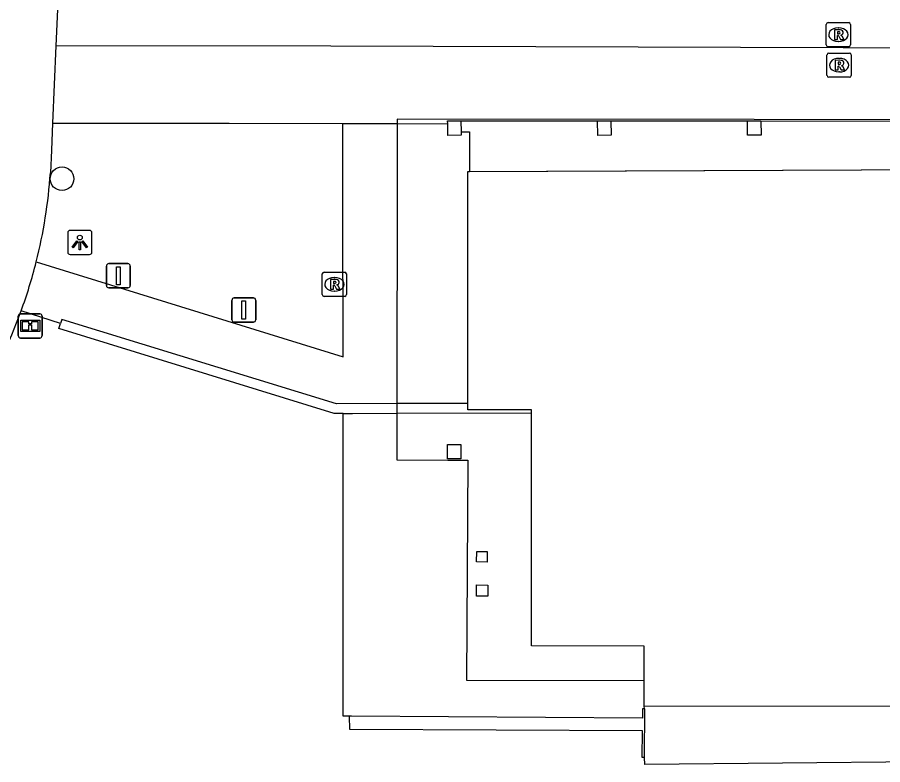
# Model space of a CAD drawing. Extents: x 161477 to 163040, y 383680 to 384868.
# Drawn here: x 161721.66 to 161757.44, y 384128.9 to 384159.8 of the extents above; entities that cross this region are included whole.
import ezdxf

# ---------------------------------------------------------------- set-up
doc = ezdxf.new("R2010")
doc.units = 0
for name, color, linetype in [('IMGEO_Boom', 7, 'Continuous'), ('IMGEO_Groenvoorziening', 7, 'Continuous'), ('IMGEO_Informatiebord', 7, 'Continuous'), ('IMGEO_Lichtpunt', 7, 'Continuous'), ('IMGEO_Muur', 7, 'Continuous'), ('IMGEO_Pand', 7, 'Continuous'), ('IMGEO_Pand_overbouw', 7, 'Continuous'), ('IMGEO_Rioolput', 7, 'Continuous'), ('IMGEO_Vlaggenmast', 7, 'Continuous'), ('IMGEO_Voetpad_gesloten', 7, 'Continuous'), ('IMGEO_Voetpad_open', 7, 'Continuous')]:
    doc.layers.add(name, color=color, linetype=linetype)

msp = doc.modelspace()

# ---------------------------------------------------------------- linework, layer by layer
at = {"layer": 'IMGEO_Boom'}
msp.add_circle((161723.508, 384153.124), 0.489, dxfattribs=at)
at = {"layer": 'IMGEO_Groenvoorziening'}
msp.add_lwpolyline([(161765.84, 384080.732), (161762.894, 384080.681), (161762.895, 384081.151), (161763.216, 384099.214), (161763.654, 384124.37), (161759.044, 384124.455), (161758.995, 384129.011), (161747.606, 384128.913), (161747.599, 384129.203)], dxfattribs=at)
at = {"layer": 'IMGEO_Informatiebord'}
for p, q in [((161721.797, 384147.538), (161722.587, 384147.538)), ((161722.587, 384147.538), (161721.797, 384147.538)), ((161721.697, 384146.638), (161721.697, 384147.438)), ((161721.697, 384147.438), (161721.697, 384146.638)), ((161722.687, 384147.438), (161722.687, 384146.638)), ((161722.687, 384146.638), (161722.687, 384147.438)), ((161722.587, 384146.538), (161721.797, 384146.538)), ((161721.797, 384146.538), (161722.587, 384146.538))]:
    msp.add_line(p, q, dxfattribs=at)
for points in [[(161721.798, 384147.27), (161722.586, 384147.27), (161722.586, 384146.806), (161721.798, 384146.806), (161721.798, 384147.27)], [(161721.863, 384147.205), (161721.863, 384146.871), (161722.138, 384146.871), (161722.139, 384147.084), (161722.243, 384147.085), (161722.244, 384146.871), (161722.521, 384146.871), (161722.521, 384147.205), (161722.245, 384147.205), (161722.245, 384147.125), (161722.139, 384147.125), (161722.139, 384147.205), (161721.863, 384147.205)]]:
    msp.add_lwpolyline(points, dxfattribs=at)
for centre, start, end in [((161721.797, 384147.438), 90, 180), ((161721.797, 384147.438), 90, 180), ((161722.587, 384147.438), 0, 90), ((161722.587, 384147.438), 360, 90), ((161721.797, 384146.638), 180, 270), ((161721.797, 384146.638), 180, 270), ((161722.587, 384146.638), 270, 0), ((161722.587, 384146.638), 270, 0)]:
    msp.add_arc(centre, 0.1, start, end, dxfattribs=at)
at = {"layer": 'IMGEO_Lichtpunt'}
for p, q in [((161723.747, 384150.893), (161723.747, 384150.086)), ((161723.747, 384150.893), (161723.747, 384150.086)), ((161724.649, 384150.988), (161723.841, 384150.988)), ((161724.649, 384150.988), (161723.841, 384150.988)), ((161724.743, 384150.086), (161724.743, 384150.893)), ((161724.743, 384150.086), (161724.743, 384150.893)), ((161723.841, 384149.992), (161724.649, 384149.992)), ((161723.841, 384149.992), (161724.649, 384149.992))]:
    msp.add_line(p, q, dxfattribs=at)
for points in [[(161724.121, 384150.557), (161724.16, 384150.529), (161723.972, 384150.267), (161723.934, 384150.294), (161724.121, 384150.557)], [(161724.223, 384150.509), (161724.27, 384150.509), (161724.27, 384150.187), (161724.223, 384150.187), (161724.223, 384150.509)], [(161724.333, 384150.529), (161724.371, 384150.556), (161724.558, 384150.294), (161724.519, 384150.266), (161724.333, 384150.529)]]:
    msp.add_lwpolyline(points, dxfattribs=at)
msp.add_circle((161724.246, 384150.691), 0.0994, dxfattribs=at)
for centre, start, end in [((161723.841, 384150.893), 90, 180), ((161723.841, 384150.893), 90, 180), ((161724.649, 384150.893), 0, 90), ((161724.649, 384150.893), 0, 90), ((161723.841, 384150.086), 180, 270), ((161723.841, 384150.086), 180, 270), ((161724.649, 384150.086), 270, 0), ((161724.649, 384150.086), 270, 360)]:
    msp.add_arc(centre, 0.0946, start, end, dxfattribs=at)
at = {"layer": 'IMGEO_Muur'}
for points in [[(161735.134, 384143.421), (161734.757, 384143.42), (161723.376, 384146.927), (161723.45, 384147.142)], [(161740.291, 384143.838), (161737.357, 384143.825), (161734.857, 384143.814), (161723.506, 384147.305), (161723.45, 384147.142)], [(161735.134, 384143.421), (161735.512, 384143.423), (161737.356, 384143.43), (161742.917, 384143.452)], [(161747.589, 384131.203), (161747.512, 384131.203), (161747.51, 384130.823), (161735.483, 384130.899), (161735.401, 384130.9)], [(161747.599, 384129.203), (161747.612, 384131.203), (161747.589, 384131.203)], [(161747.599, 384129.203), (161747.499, 384129.203), (161747.506, 384130.293), (161735.408, 384130.355), (161735.401, 384130.9)]]:
    msp.add_lwpolyline(points, dxfattribs=at)
at = {"layer": 'IMGEO_Pand'}
for points in [[(161739.455, 384155.4), (161739.452, 384155.511), (161740.002, 384155.523)], [(161740.013, 384155.064), (161740.016, 384154.923), (161739.466, 384154.911), (161739.455, 384155.4)], [(161740.002, 384155.523), (161740.013, 384155.064)], [(161745.653, 384155.516), (161746.206, 384155.521)], [(161746.206, 384155.521), (161746.211, 384154.921), (161745.658, 384154.916), (161745.653, 384155.516)], [(161751.854, 384155.519), (161752.409, 384155.523)], [(161752.409, 384155.523), (161752.413, 384154.923), (161751.858, 384154.919), (161751.854, 384155.519)], [(161740.291, 384143.838), (161740.284, 384153.423), (161740.363, 384153.423)], [(161740.363, 384153.423), (161763.052, 384153.523), (161763.052, 384153.459)], [(161742.917, 384143.452), (161742.917, 384143.573), (161740.291, 384143.568), (161740.291, 384143.838)], [(161747.578, 384131.312), (161747.58, 384132.381), (161747.583, 384133.803), (161742.924, 384133.809), (161742.917, 384143.452)], [(161739.453, 384141.541), (161739.446, 384142.131), (161739.996, 384142.137), (161740.003, 384141.547), (161739.453, 384141.541)], [(161740.652, 384137.279), (161740.654, 384137.719), (161741.094, 384137.717), (161741.092, 384137.277), (161740.652, 384137.279)], [(161741.116, 384136.327), (161741.114, 384135.86), (161740.647, 384135.862), (161740.649, 384136.329), (161741.116, 384136.327)], [(161761.398, 384131.31), (161747.578, 384131.312)]]:
    msp.add_lwpolyline(points, dxfattribs=at)
at = {"layer": 'IMGEO_Pand_overbouw'}
msp.add_lwpolyline([(161766.891, 384155.558), (161737.37, 384155.593), (161737.37, 384155.486), (161737.354, 384141.498), (161739.454, 384141.495), (161740.281, 384141.494), (161740.235, 384132.393), (161747.58, 384132.381), (161747.583, 384133.803), (161742.924, 384133.809), (161742.917, 384143.452), (161742.917, 384143.573), (161740.291, 384143.568), (161740.291, 384143.838), (161740.284, 384153.423), (161763.052, 384153.523)], dxfattribs=at)
at = {"layer": 'IMGEO_Rioolput'}
for p, q in [((161755.109, 384158.654), (161755.109, 384159.506)), ((161755.184, 384159.58), (161756.036, 384159.58)), ((161755.597, 384159.36), (161755.622, 384159.36)), ((161756.11, 384159.506), (161756.11, 384158.654)), ((161756.036, 384158.58), (161755.184, 384158.58)), ((161755.62, 384158.8), (161755.595, 384158.8)), ((161755.139, 384157.394), (161755.139, 384158.246)), ((161755.214, 384158.32), (161756.066, 384158.32)), ((161756.14, 384158.246), (161756.14, 384157.394)), ((161755.627, 384158.1), (161755.652, 384158.1)), ((161755.65, 384157.54), (161755.625, 384157.54)), ((161756.066, 384157.32), (161755.214, 384157.32)), ((161734.344, 384149.26), (161735.196, 384149.26)), ((161734.269, 384148.334), (161734.269, 384149.186)), ((161734.757, 384149.04), (161734.782, 384149.04)), ((161735.27, 384149.186), (161735.27, 384148.334)), ((161735.196, 384148.26), (161734.344, 384148.26)), ((161734.78, 384148.48), (161734.755, 384148.48))]:
    msp.add_line(p, q, dxfattribs=at)
for points in [[(161755.109, 384158.654), (161755.109, 384159.506)], [(161755.184, 384159.58), (161756.036, 384159.58)], [(161755.698, 384159.278), (161755.446, 384159.28), (161755.446, 384158.88)], [(161756.11, 384159.506), (161756.11, 384158.654)], [(161755.446, 384158.88), (161755.57, 384158.88), (161755.57, 384159.042), (161755.581, 384159.042)], [(161755.624, 384159.199), (161755.57, 384159.199), (161755.57, 384159.118)], [(161755.57, 384159.118), (161755.622, 384159.118)], [(161755.628, 384159.013), (161755.699, 384158.88), (161755.839, 384158.88), (161755.774, 384159.006)], [(161756.036, 384158.58), (161755.184, 384158.58)], [(161755.139, 384157.394), (161755.139, 384158.246)], [(161755.214, 384158.32), (161756.066, 384158.32)], [(161756.14, 384158.246), (161756.14, 384157.394)], [(161755.728, 384158.018), (161755.476, 384158.02), (161755.476, 384157.62)], [(161755.654, 384157.939), (161755.6, 384157.939), (161755.6, 384157.858)], [(161755.6, 384157.858), (161755.652, 384157.858)], [(161755.476, 384157.62), (161755.6, 384157.62), (161755.6, 384157.782), (161755.611, 384157.782)], [(161755.658, 384157.753), (161755.729, 384157.62), (161755.869, 384157.62), (161755.804, 384157.746)], [(161756.066, 384157.32), (161755.214, 384157.32)], [(161734.344, 384149.26), (161735.196, 384149.26)], [(161734.269, 384148.334), (161734.269, 384149.186)], [(161734.858, 384148.958), (161734.606, 384148.96), (161734.606, 384148.56)], [(161735.27, 384149.186), (161735.27, 384148.334)], [(161734.606, 384148.56), (161734.73, 384148.56), (161734.73, 384148.722), (161734.741, 384148.722)], [(161734.784, 384148.879), (161734.73, 384148.879), (161734.73, 384148.798)], [(161734.73, 384148.798), (161734.782, 384148.798)], [(161734.788, 384148.693), (161734.859, 384148.56), (161734.999, 384148.56), (161734.934, 384148.686)], [(161735.196, 384148.26), (161734.344, 384148.26)]]:
    msp.add_lwpolyline(points, dxfattribs=at)
for centre, radius, start, end in [((161755.186, 384159.504), 0.0765, 91.552, 178.448), ((161755.186, 384159.504), 0.0765, 91.552, 178.448), ((161755.697, 384159.168), 0.109, 350.3612, 89.416), ((161756.034, 384159.504), 0.0765, 1.552, 88.448), ((161756.034, 384159.504), 0.0765, 1.552, 88.448), ((161755.58, 384158.989), 0.0533, 26.0293, 88.6989), ((161755.606, 384159.307), 0.19, 274.7715, 282.9687), ((161755.63, 384159.103), 0.0964, 77.0061, 93.1865), ((161755.644, 384159.16), 0.0378, 276.6634, 79.6772), ((161755.695, 384159.168), 0.112, 277.5842, 350.9817), ((161755.679, 384158.953), 0.108, 29.5134, 73.7905), ((161755.186, 384158.656), 0.0765, 181.552, 268.448), ((161755.186, 384158.656), 0.0765, 181.552, 268.448), ((161756.034, 384158.656), 0.0765, 271.552, 358.448), ((161756.034, 384158.656), 0.0765, 271.552, 358.448), ((161755.216, 384158.244), 0.0765, 91.552, 178.448), ((161755.216, 384158.244), 0.0765, 91.552, 178.448), ((161756.064, 384158.244), 0.0765, 1.552, 88.448), ((161756.064, 384158.244), 0.0765, 1.552, 88.448), ((161755.636, 384158.047), 0.19, 274.7715, 282.9687), ((161755.66, 384157.843), 0.0964, 77.0061, 93.1865), ((161755.674, 384157.9), 0.0378, 276.6634, 79.6772), ((161755.727, 384157.908), 0.109, 350.3612, 89.416), ((161755.725, 384157.908), 0.112, 277.5842, 350.9817), ((161755.61, 384157.729), 0.0533, 26.0293, 88.6989), ((161755.709, 384157.693), 0.108, 29.5134, 73.7905), ((161755.216, 384157.396), 0.0765, 181.552, 268.448), ((161755.216, 384157.396), 0.0765, 181.552, 268.448), ((161756.064, 384157.396), 0.0765, 271.552, 358.448), ((161756.064, 384157.396), 0.0765, 271.552, 358.448), ((161734.346, 384149.184), 0.0765, 91.552, 178.448), ((161734.346, 384149.184), 0.0765, 91.552, 178.448), ((161735.194, 384149.184), 0.0765, 1.552, 88.448), ((161735.194, 384149.184), 0.0765, 1.552, 88.448), ((161734.857, 384148.848), 0.109, 350.3612, 89.416), ((161734.74, 384148.669), 0.0533, 26.0293, 88.6989), ((161734.766, 384148.987), 0.19, 274.7715, 282.9687), ((161734.79, 384148.783), 0.0964, 77.0061, 93.1865), ((161734.804, 384148.84), 0.0378, 276.6634, 79.6772), ((161734.855, 384148.848), 0.112, 277.5842, 350.9817), ((161734.839, 384148.633), 0.108, 29.5134, 73.7905), ((161734.346, 384148.336), 0.0765, 181.552, 268.448), ((161734.346, 384148.336), 0.0765, 181.552, 268.448), ((161735.194, 384148.336), 0.0765, 271.552, 358.448), ((161735.194, 384148.336), 0.0765, 271.552, 358.448)]:
    msp.add_arc(centre, radius, start, end, dxfattribs=at)
for centre, major_axis, ratio, start_param, end_param in [((161755.596, 384159.08), (-0.387, 0.002), 0.722429, 4.712389, 7.853982), ((161755.621, 384159.08), (-0.39, 0.002), 0.717154, 1.570796, 4.712389), ((161755.626, 384157.82), (-0.387, 0.002), 0.722429, 4.712389, 7.853982), ((161755.651, 384157.82), (-0.39, 0.002), 0.717154, 1.570796, 4.712389), ((161734.756, 384148.76), (-0.387, 0.002), 0.722429, 4.712389, 7.853982), ((161734.781, 384148.76), (-0.39, 0.002), 0.717154, 1.570796, 4.712389)]:
    msp.add_ellipse(centre, major_axis=major_axis, ratio=ratio, start_param=start_param, end_param=end_param, dxfattribs=at)
at = {"layer": 'IMGEO_Vlaggenmast'}
for p, q in [((161725.441, 384149.613), (161726.231, 384149.613)), ((161726.231, 384149.613), (161725.441, 384149.613)), ((161725.341, 384148.713), (161725.341, 384149.513)), ((161725.341, 384149.513), (161725.341, 384148.713)), ((161726.331, 384149.513), (161726.331, 384148.713)), ((161726.331, 384148.713), (161726.331, 384149.513)), ((161726.231, 384148.613), (161725.441, 384148.613)), ((161725.441, 384148.613), (161726.231, 384148.613)), ((161730.629, 384148.196), (161731.419, 384148.196)), ((161731.419, 384148.196), (161730.629, 384148.196)), ((161730.529, 384147.296), (161730.529, 384148.096)), ((161730.529, 384148.096), (161730.529, 384147.296)), ((161731.519, 384148.096), (161731.519, 384147.296)), ((161731.519, 384147.296), (161731.519, 384148.096)), ((161731.419, 384147.196), (161730.629, 384147.196)), ((161730.629, 384147.196), (161731.419, 384147.196))]:
    msp.add_line(p, q, dxfattribs=at)
for points in [[(161725.761, 384149.488), (161725.911, 384149.488), (161725.911, 384148.738), (161725.761, 384148.738), (161725.761, 384149.488)], [(161730.949, 384148.071), (161731.099, 384148.071), (161731.099, 384147.321), (161730.949, 384147.321), (161730.949, 384148.071)]]:
    msp.add_lwpolyline(points, dxfattribs=at)
for centre, start, end in [((161725.441, 384149.513), 90, 180), ((161725.441, 384149.513), 90, 180), ((161726.231, 384149.513), 0, 90), ((161726.231, 384149.513), 360, 90), ((161725.441, 384148.713), 180, 270), ((161725.441, 384148.713), 180, 270), ((161726.231, 384148.713), 270, 0), ((161726.231, 384148.713), 270, 0), ((161730.629, 384148.096), 90, 180), ((161730.629, 384148.096), 90, 180), ((161731.419, 384148.096), 0, 90), ((161731.419, 384148.096), 360, 90), ((161730.629, 384147.296), 180, 270), ((161730.629, 384147.296), 180, 270), ((161731.419, 384147.296), 270, 0), ((161731.419, 384147.296), 270, 0)]:
    msp.add_arc(centre, 0.1, start, end, dxfattribs=at)
at = {"layer": 'IMGEO_Voetpad_gesloten'}
for points in [[(161729.725, 384182.49), (161727.866, 384180.984), (161726.316, 384179.346), (161725.221, 384177.344), (161724.224, 384175.071), (161723.737, 384172.104), (161723.605, 384166.648), (161723.598, 384166.489), (161723.448, 384163.067), (161723.347, 384160.739), (161723.254, 384158.616)], [(161723.254, 384158.616), (161723.115, 384155.427)], [(161723.115, 384155.427), (161723.066, 384154.311), (161723.025, 384153.368)]]:
    msp.add_lwpolyline(points, dxfattribs=at)
for centre, radius, start, end in [((161702.337, 384154.758), 20.735, 345.8327, 356.1565), ((161702.531, 384154.71), 20.535, 339.9159, 345.8309), ((161702.413, 384154.74), 20.656, 316.3499, 339.9499)]:
    msp.add_arc(centre, radius, start, end, dxfattribs=at)
at = {"layer": 'IMGEO_Voetpad_open'}
for points in [[(161760.033, 384158.521), (161734.619, 384158.605), (161723.254, 384158.616)], [(161722.441, 384149.683), (161735.127, 384145.767), (161735.126, 384152.183), (161735.126, 384155.407)], [(161723.115, 384155.427), (161730.422, 384155.415), (161735.126, 384155.407)], [(161735.126, 384155.407), (161737.37, 384155.403), (161739.455, 384155.4)], [(161740.002, 384155.523), (161745.653, 384155.516)], [(161746.206, 384155.521), (161751.854, 384155.519)], [(161752.409, 384155.523), (161758.052, 384155.506)], [(161740.013, 384155.064), (161740.155, 384155.064), (161740.355, 384155.065), (161740.363, 384153.423)], [(161723.45, 384147.142), (161721.817, 384147.658)], [(161735.401, 384130.9), (161735.134, 384130.899), (161735.134, 384143.421)], [(161747.589, 384131.203), (161747.578, 384131.312)]]:
    msp.add_lwpolyline(points, dxfattribs=at)

doc.saveas('drawing.dxf')
